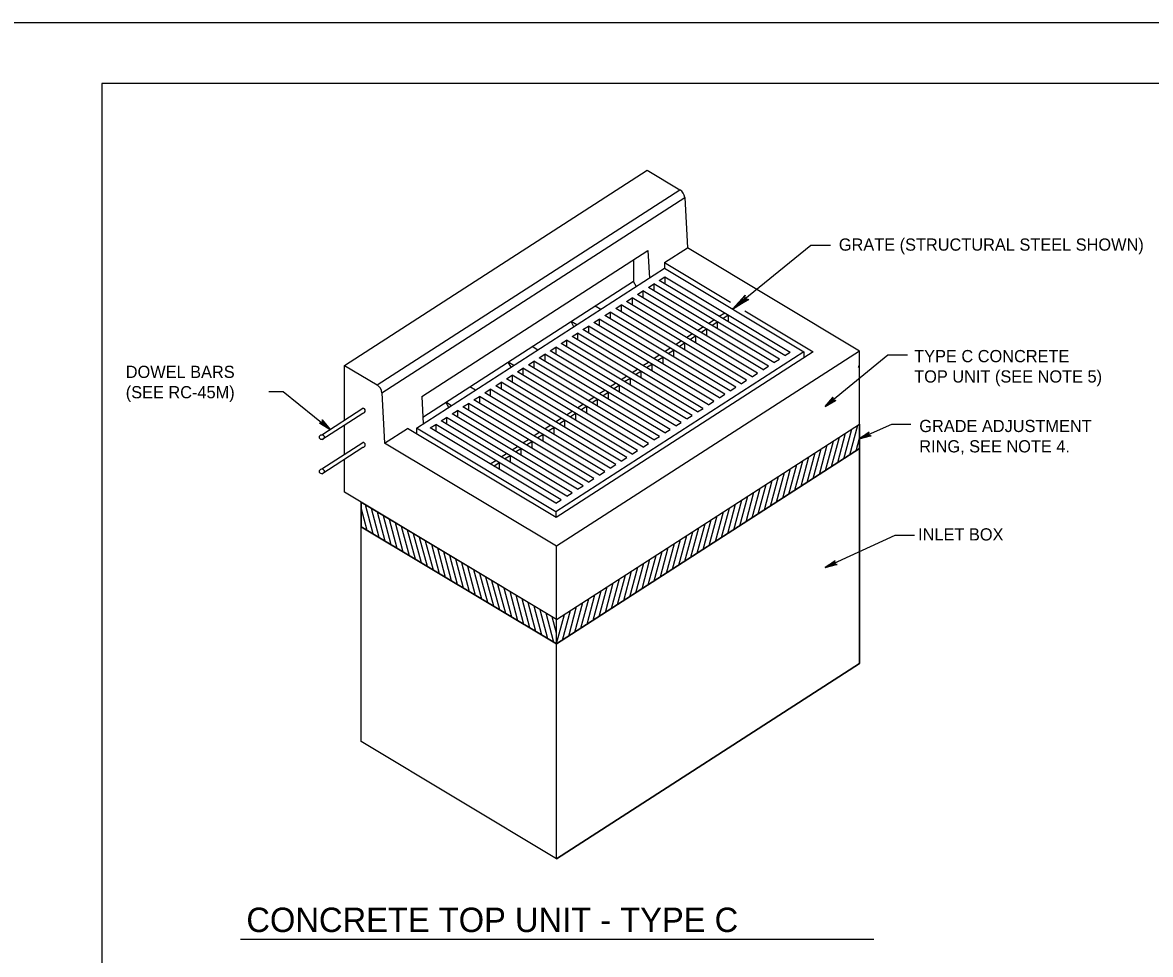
# Model space of a CAD drawing. Extents: x -6420 to 49575, y -4552 to 11624.
# Drawn here: x 1921 to 2830, y 10872 to 11624 of the extents above; entities that cross this region are included whole.
import ezdxf

# ---------------------------------------------------------------- set-up
doc = ezdxf.new("R2010")
doc.units = 0
doc.layers.add('1', color=7, linetype='Continuous')
doc.layers.add('PLT-BNDY', color=7, linetype='Continuous')

msp = doc.modelspace()

# ---------------------------------------------------------------- linework, layer by layer
at = {"layer": '1'}
for p, q in [((2180.48, 11347.44), (2424.57, 11504.92)), ((2424.57, 11504.92), (2450.91, 11489.09)), ((2206.81, 11331.61), (2450.91, 11489.09)), ((2210.62, 11325.28), (2454.71, 11482.77)), ((2454.71, 11482.77), (2456.89, 11442.22)), ((2242.83, 11322.38), (2425.11, 11440.02)), ((2425.11, 11440.02), (2426.3, 11417.81)), ((2438.45, 11430.32), (2456.89, 11442.22)), ((2595.55, 11359.02), (2456.89, 11442.22)), ((2238.68, 11296.75), (2438.53, 11425.69)), ((2413.42, 11432.29), (2413.42, 11415.04)), ((2438.45, 11430.32), (2438.45, 11425.69)), ((2438.53, 11425.69), (2550.86, 11358.29)), ((2434.25, 11415.99), (2438.64, 11418.83)), ((2535.39, 11355.3), (2434.25, 11415.99)), ((2438.64, 11418.83), (2539.79, 11358.13)), ((2438.64, 11418.83), (2438.64, 11413.36)), ((2243.73, 11305.71), (2413.42, 11415.23)), ((2416.68, 11404.65), (2421.08, 11407.49)), ((2522.21, 11346.8), (2421.08, 11407.49)), ((2421.08, 11407.49), (2421.08, 11402.02)), ((2425.47, 11410.32), (2429.87, 11413.16)), ((2526.6, 11349.64), (2425.47, 11410.32)), ((2531, 11352.47), (2429.87, 11413.16)), ((2429.87, 11413.16), (2429.87, 11407.69)), ((2407.89, 11398.99), (2412.29, 11401.82)), ((2509.03, 11338.3), (2407.89, 11398.99)), ((2513.42, 11341.13), (2412.29, 11401.82)), ((2412.29, 11401.82), (2412.29, 11396.35)), ((2517.82, 11343.97), (2416.68, 11404.65)), ((2390.32, 11387.64), (2394.71, 11390.47)), ((2495.85, 11329.79), (2394.71, 11390.47)), ((2394.71, 11390.47), (2394.71, 11385)), ((2399.11, 11393.32), (2403.5, 11396.14)), ((2500.25, 11332.63), (2399.11, 11393.32)), ((2504.64, 11335.46), (2403.5, 11396.14)), ((2403.5, 11396.14), (2403.5, 11390.67)), ((2482.56, 11387), (2486.96, 11389.84)), ((2485.35, 11385.33), (2489.75, 11388.17)), ((2489.75, 11388.17), (2489.75, 11382.69)), ((2372.75, 11376.3), (2377.14, 11379.14)), ((2478.28, 11318.45), (2377.14, 11379.14)), ((2377.14, 11379.14), (2377.14, 11373.67)), ((2381.53, 11381.97), (2385.93, 11384.81)), ((2482.67, 11321.29), (2381.53, 11381.97)), ((2487.06, 11324.12), (2385.93, 11384.81)), ((2385.93, 11384.81), (2385.93, 11379.33)), ((2491.45, 11326.96), (2390.32, 11387.64)), ((2473.78, 11381.33), (2478.17, 11384.17)), ((2476.56, 11379.66), (2480.96, 11382.5)), ((2480.96, 11382.5), (2480.96, 11377.02)), ((2363.96, 11370.63), (2368.35, 11373.47)), ((2465.09, 11309.95), (2363.96, 11370.63)), ((2469.48, 11312.78), (2368.35, 11373.47)), ((2368.35, 11373.47), (2368.35, 11367.99)), ((2473.88, 11315.62), (2372.75, 11376.3)), ((2456.2, 11370), (2460.6, 11372.83)), ((2458.99, 11368.32), (2463.39, 11371.16)), ((2463.39, 11371.16), (2463.39, 11365.68)), ((2464.99, 11375.67), (2469.39, 11378.5)), ((2467.78, 11373.99), (2472.17, 11376.83)), ((2472.17, 11376.83), (2472.17, 11371.35)), ((2346.38, 11359.29), (2350.78, 11362.13)), ((2451.91, 11301.45), (2350.78, 11362.13)), ((2350.78, 11362.13), (2350.78, 11356.66)), ((2355.17, 11364.96), (2359.56, 11367.8)), ((2456.31, 11304.28), (2355.17, 11364.96)), ((2460.7, 11307.12), (2359.56, 11367.8)), ((2359.56, 11367.8), (2359.56, 11362.33)), ((2438.62, 11358.66), (2443.02, 11361.49)), ((2447.42, 11364.33), (2451.81, 11367.16)), ((2450.21, 11362.65), (2454.6, 11365.49)), ((2454.6, 11365.49), (2454.6, 11360.02)), ((2337.59, 11353.62), (2341.98, 11356.46)), ((2438.73, 11292.94), (2337.59, 11353.62)), ((2443.13, 11295.77), (2341.98, 11356.46)), ((2341.98, 11356.46), (2341.98, 11350.99)), ((2447.52, 11298.61), (2346.38, 11359.29)), ((2550.86, 11358.29), (2351.01, 11229.36)), ((2429.84, 11352.99), (2434.24, 11355.82)), ((2432.63, 11351.31), (2437.02, 11354.15)), ((2437.02, 11354.15), (2437.02, 11348.68)), ((2441.41, 11356.98), (2445.81, 11359.82)), ((2445.81, 11359.82), (2445.81, 11354.35)), ((2526.61, 11349.63), (2531.01, 11352.47)), ((2535.39, 11355.3), (2539.79, 11358.14)), ((2550.86, 11358.29), (2550.86, 11353.6)), ((2595.55, 11299.96), (2595.55, 11359.02)), ((2180.48, 11347.44), (2206.81, 11331.61)), ((2180.48, 11303.23), (2180.48, 11347.44)), ((2320.02, 11342.29), (2324.41, 11345.12)), ((2425.55, 11284.43), (2324.41, 11345.12)), ((2324.41, 11345.12), (2324.41, 11339.65)), ((2328.8, 11347.96), (2333.19, 11350.79)), ((2429.94, 11287.27), (2328.8, 11347.96)), ((2434.33, 11290.1), (2333.19, 11350.79)), ((2333.19, 11350.79), (2333.19, 11345.32)), ((2412.27, 11341.65), (2416.66, 11344.48)), ((2415.06, 11339.98), (2419.45, 11342.81)), ((2419.45, 11342.81), (2419.45, 11337.34)), ((2421.05, 11347.32), (2425.45, 11350.15)), ((2423.84, 11345.65), (2428.24, 11348.48)), ((2428.24, 11348.48), (2428.24, 11343.01)), ((2517.82, 11343.96), (2522.22, 11346.8)), ((2302.44, 11330.95), (2306.83, 11333.78)), ((2407.98, 11273.09), (2306.83, 11333.78)), ((2306.83, 11333.78), (2306.83, 11328.31)), ((2311.22, 11336.62), (2315.62, 11339.45)), ((2412.37, 11275.93), (2311.22, 11336.62)), ((2416.76, 11278.76), (2315.62, 11339.45)), ((2315.62, 11339.45), (2315.62, 11333.98)), ((2421.16, 11281.6), (2320.02, 11342.29)), ((2403.48, 11335.98), (2407.88, 11338.81)), ((2406.27, 11334.31), (2410.67, 11337.14)), ((2410.67, 11337.14), (2410.67, 11331.67)), ((2500.25, 11332.63), (2504.64, 11335.46)), ((2509.03, 11338.3), (2513.43, 11341.13)), ((2210.62, 11325.28), (2212.8, 11284.74)), ((2293.65, 11325.28), (2298.04, 11328.11)), ((2394.79, 11264.59), (2293.65, 11325.28)), ((2399.19, 11267.42), (2298.04, 11328.11)), ((2298.04, 11328.11), (2298.04, 11322.64)), ((2403.58, 11270.26), (2302.44, 11330.95)), ((2385.9, 11324.64), (2390.3, 11327.47)), ((2388.69, 11322.96), (2393.09, 11325.8)), ((2393.09, 11325.8), (2393.09, 11320.32)), ((2394.69, 11330.31), (2399.08, 11333.15)), ((2397.48, 11328.64), (2401.87, 11331.47)), ((2401.87, 11331.47), (2401.87, 11326)), ((2491.47, 11326.95), (2495.86, 11329.79)), ((2242.83, 11322.38), (2244.02, 11300.2)), ((2276.08, 11313.94), (2280.47, 11316.77)), ((2381.61, 11256.09), (2280.47, 11316.77)), ((2280.47, 11316.77), (2280.47, 11311.3)), ((2284.87, 11319.61), (2289.25, 11322.44)), ((2386.01, 11258.92), (2284.87, 11319.61)), ((2390.4, 11261.75), (2289.25, 11322.44)), ((2289.25, 11322.44), (2289.25, 11316.97)), ((2368.33, 11313.3), (2372.73, 11316.13)), ((2377.12, 11318.97), (2381.51, 11321.8)), ((2379.9, 11317.29), (2384.3, 11320.13)), ((2384.3, 11320.13), (2384.3, 11314.65)), ((2473.89, 11315.61), (2478.28, 11318.45)), ((2482.67, 11321.28), (2487.07, 11324.12)), ((2162.35, 11291.46), (2195.36, 11312.9)), ((2162.35, 11287.52), (2195.36, 11308.97)), ((2267.29, 11308.27), (2271.68, 11311.1)), ((2368.43, 11247.58), (2267.29, 11308.27)), ((2372.82, 11250.42), (2271.68, 11311.1)), ((2271.68, 11311.1), (2271.68, 11305.63)), ((2377.22, 11253.25), (2276.08, 11313.94)), ((2359.54, 11307.63), (2363.93, 11310.46)), ((2362.33, 11305.95), (2366.72, 11308.79)), ((2366.72, 11308.79), (2366.72, 11303.32)), ((2371.12, 11311.62), (2375.51, 11314.46)), ((2375.51, 11314.46), (2375.51, 11308.99)), ((2456.32, 11304.27), (2460.71, 11307.11)), ((2465.1, 11309.94), (2469.49, 11312.78)), ((2180.48, 11275.67), (2180.48, 11299.29)), ((2249.71, 11296.93), (2254.11, 11299.77)), ((2355.25, 11239.08), (2254.11, 11299.77)), ((2254.11, 11299.77), (2254.11, 11294.29)), ((2258.5, 11302.6), (2262.9, 11305.44)), ((2359.64, 11241.91), (2258.5, 11302.6)), ((2364.04, 11244.75), (2262.9, 11305.44)), ((2262.9, 11305.44), (2262.9, 11299.96)), ((2341.96, 11296.29), (2346.36, 11299.12)), ((2344.75, 11294.62), (2349.15, 11297.45)), ((2349.15, 11297.45), (2349.15, 11291.98)), ((2350.75, 11301.96), (2355.15, 11304.79)), ((2353.54, 11300.28), (2357.94, 11303.12)), ((2357.94, 11303.12), (2357.94, 11297.65)), ((2447.52, 11298.6), (2451.92, 11301.44)), ((2595.55, 11280.28), (2595.55, 11299.96)), ((2212.8, 11284.74), (2231.23, 11296.64)), ((2238.68, 11296.75), (2238.68, 11292.16)), ((2351.01, 11229.36), (2238.68, 11296.75)), ((2350.86, 11236.24), (2249.71, 11296.93)), ((2333.18, 11290.62), (2337.58, 11293.45)), ((2335.97, 11288.95), (2340.36, 11291.78)), ((2340.36, 11291.78), (2340.36, 11286.31)), ((2429.94, 11287.27), (2434.33, 11290.1)), ((2438.73, 11292.94), (2443.13, 11295.77)), ((2162.35, 11263.9), (2195.36, 11285.34)), ((2162.35, 11259.96), (2195.36, 11281.41)), ((2315.6, 11279.28), (2320, 11282.12)), ((2318.39, 11277.61), (2322.79, 11280.44)), ((2322.79, 11280.44), (2322.79, 11274.97)), ((2324.39, 11284.95), (2328.79, 11287.78)), ((2327.18, 11283.28), (2331.58, 11286.11)), ((2331.58, 11286.11), (2331.58, 11280.64)), ((2351.46, 11122.8), (2595.55, 11280.28)), ((2421.16, 11281.6), (2425.55, 11284.43)), ((2595.55, 11107.05), (2595.55, 11280.28)), ((2180.48, 11245.07), (2180.48, 11271.73)), ((2298.03, 11267.94), (2302.42, 11270.78)), ((2306.81, 11273.61), (2311.21, 11276.45)), ((2309.6, 11271.94), (2314, 11274.77)), ((2314, 11274.77), (2314, 11269.3)), ((2403.58, 11270.26), (2407.98, 11273.09)), ((2412.37, 11275.93), (2416.76, 11278.76)), ((2300.82, 11266.27), (2305.21, 11269.1)), ((2305.21, 11269.1), (2305.21, 11263.63)), ((2386.01, 11258.92), (2390.4, 11261.75)), ((2394.79, 11264.59), (2399.18, 11267.42)), ((2377.22, 11253.25), (2381.61, 11256.09)), ((2351.46, 11142.48), (2180.48, 11245.07)), ((2359.64, 11241.91), (2364.04, 11244.75)), ((2368.43, 11247.58), (2372.82, 11250.42)), ((2193.98, 11217.29), (2193.98, 11236.97)), ((2350.86, 11236.24), (2355.25, 11239.08)), ((2351.01, 11229.36), (2351.01, 11224.72)), ((2351.46, 11122.8), (2193.98, 11217.29)), ((2193.98, 11044.06), (2193.98, 11217.29)), ((2351.46, 11142.48), (2351.46, 11201.54)), ((2351.46, 11122.8), (2351.46, 11142.48)), ((2351.46, 10949.57), (2351.46, 11122.8)), ((2351.46, 10949.57), (2595.55, 11107.05)), ((2351.46, 10949.57), (2193.98, 11044.06)), ((2096.81, 10884.65), (2607.11, 10884.65))]:
    msp.add_line(p, q, dxfattribs=at)
for points in [[(4563.89, 9724.29), (4563.89, 11574.68), (1985.15, 11574.68), (1985.15, 9724.29), (4563.89, 9724.29), (4563.89, 9810.77), (3907.72, 9810.77), (3907.72, 10022.97), (4563.89, 10022.97), (4563.89, 10117.99), (3907.72, 10117.99), (3907.72, 9724.29), (4166.25, 9724.29), (4166.25, 9810.77), (4166.25, 9724.29), (4418.88, 9724.29), (4418.88, 9810.77), (4418.88, 9770.36), (4563.89, 9770.36)], [(2556.36, 11444.21), (2493.36, 11392.79)], [(2572.11, 11444.21), (2556.36, 11444.21)], [(2438.45, 11430.32), (2491.51, 11398.49)], [(2415.79, 11410.86), (2413.42, 11415.04)], [(2505.57, 11400.44), (2504.5, 11400.91), (2493.36, 11392.79), (2505.57, 11400.44), (2506.54, 11400.42), (2493.36, 11392.79), (2503.59, 11402.02), (2503.32, 11403.13), (2493.36, 11392.79), (2503.49, 11404.15), (2503.32, 11403.13)], [(2503.12, 11391.52), (2558.3, 11358.41), (2351.09, 11224.72)], [(2387.09, 11392.5), (2382.48, 11395.26)], [(2367.76, 11380.03), (2363.16, 11382.79)], [(2365.53, 11378.59), (2363.16, 11382.79)], [(2336.44, 11359.82), (2331.85, 11362.58)], [(2595.55, 11359.02), (2351.46, 11201.54)], [(2634.3, 11355.54), (2618.55, 11355.54), (2567.87, 11314.28)], [(2317.11, 11347.35), (2312.52, 11350.11)], [(2314.89, 11345.92), (2312.52, 11350.11)], [(2595.55, 11347.12), (2594.63, 11346.53)], [(2594.63, 11346.53), (2595.55, 11345.7)], [(2119.56, 11326.41), (2131.28, 11326.41), (2168.95, 11295.75)], [(2286.12, 11327.36), (2281.54, 11330.11)], [(2266.8, 11314.89), (2262.22, 11317.64)], [(2264.58, 11313.46), (2262.22, 11317.64)], [(2567.87, 11314.28), (2574.3, 11321.88), (2574.18, 11321.44), (2574.05, 11321), (2574.1, 11320.62), (2574.16, 11320.24), (2574.32, 11319.95), (2574.49, 11319.66), (2574.74, 11319.45), (2574.99, 11319.23), (2575.35, 11319.1), (2575.7, 11318.96), (2576.16, 11319), (2576.62, 11319.03), (2567.87, 11314.28), (2576.16, 11319), (2575.7, 11318.96), (2567.87, 11314.28), (2575.35, 11319.1), (2574.99, 11319.23), (2567.87, 11314.28), (2574.74, 11319.45), (2574.49, 11319.66), (2567.87, 11314.28), (2574.32, 11319.95), (2574.16, 11320.24), (2567.87, 11314.28), (2574.1, 11320.62), (2574.05, 11321), (2567.87, 11314.28), (2574.18, 11321.44)], [(2168.95, 11295.75), (2160.34, 11300.74), (2160.79, 11300.7), (2161.25, 11300.65), (2161.61, 11300.77), (2161.97, 11300.89), (2162.23, 11301.1), (2162.49, 11301.31), (2162.66, 11301.6), (2162.83, 11301.89), (2162.9, 11302.26), (2162.96, 11302.64), (2162.85, 11303.08), (2162.73, 11303.52), (2168.95, 11295.75), (2162.85, 11303.08), (2162.96, 11302.64), (2168.95, 11295.75), (2162.9, 11302.26), (2162.83, 11301.89), (2168.95, 11295.75), (2162.66, 11301.6), (2162.49, 11301.31), (2168.95, 11295.75), (2162.23, 11301.1), (2161.97, 11300.89), (2168.95, 11295.75), (2161.61, 11300.77), (2161.25, 11300.65), (2168.95, 11295.75), (2160.79, 11300.7)], [(2587.92, 11275.35), (2594.29, 11299.15)], [(2637, 11299.77), (2621.26, 11299.77), (2595.19, 11288.26)], [(2351.09, 11224.72), (2231.23, 11296.64)], [(2573.13, 11265.81), (2579.51, 11289.62)], [(2578.06, 11268.99), (2584.44, 11292.79)], [(2582.99, 11272.17), (2589.37, 11295.97)], [(2592.84, 11278.53), (2595.55, 11288.65)], [(2595.19, 11288.26), (2603.4, 11293.89), (2603.16, 11293.5), (2602.92, 11293.11), (2602.87, 11292.73), (2602.83, 11292.35), (2602.91, 11292.03), (2602.99, 11291.71), (2603.17, 11291.43), (2603.36, 11291.15), (2603.67, 11290.93), (2603.98, 11290.71), (2604.43, 11290.62), (2604.88, 11290.54), (2595.19, 11288.26), (2604.43, 11290.62), (2603.98, 11290.71), (2595.19, 11288.26), (2603.67, 11290.93), (2603.36, 11291.15), (2595.19, 11288.26), (2603.17, 11291.43), (2602.99, 11291.71), (2595.19, 11288.26), (2602.91, 11292.03), (2602.83, 11292.35), (2595.19, 11288.26), (2602.87, 11292.73), (2602.92, 11293.11), (2595.19, 11288.26), (2603.16, 11293.5)], [(2351.46, 11201.54), (2212.8, 11284.74)], [(2558.35, 11256.28), (2564.73, 11280.07)], [(2563.28, 11259.45), (2569.66, 11283.25)], [(2568.21, 11262.63), (2574.58, 11286.43)], [(2543.57, 11246.73), (2549.94, 11270.53)], [(2548.49, 11249.92), (2554.87, 11273.72)], [(2553.42, 11253.09), (2559.8, 11276.9)], [(2528.78, 11237.2), (2535.16, 11261)], [(2533.71, 11240.38), (2540.09, 11264.18)], [(2538.64, 11243.56), (2545.02, 11267.36)], [(2518.93, 11230.84), (2525.3, 11254.64)], [(2523.85, 11234.02), (2530.23, 11257.82)], [(2504.14, 11221.3), (2510.52, 11245.1)], [(2509.07, 11224.48), (2515.45, 11248.28)], [(2514, 11227.66), (2520.38, 11251.46)], [(2203.71, 11211.45), (2197.42, 11234.9)], [(2489.36, 11211.77), (2495.74, 11235.57)], [(2494.29, 11214.94), (2500.67, 11238.74)], [(2499.22, 11218.13), (2505.59, 11241.93)], [(2198.85, 11214.36), (2193.98, 11232.56)], [(2208.57, 11208.53), (2202.29, 11231.99)], [(2213.43, 11205.62), (2207.14, 11229.08)], [(2218.28, 11202.71), (2212, 11226.16)], [(2474.58, 11202.23), (2480.95, 11226.03)], [(2479.5, 11205.41), (2485.88, 11229.21)], [(2484.43, 11208.59), (2490.81, 11232.38)], [(2194, 11217.28), (2193.98, 11217.35)], [(2223.14, 11199.79), (2216.85, 11223.25)], [(2228, 11196.88), (2221.71, 11220.34)], [(2232.85, 11193.97), (2226.56, 11217.42)], [(2459.79, 11192.69), (2466.17, 11216.49)], [(2464.72, 11195.87), (2471.1, 11219.67)], [(2469.65, 11199.05), (2476.03, 11222.85)], [(2237.71, 11191.05), (2231.43, 11214.51)], [(2242.57, 11188.14), (2236.28, 11211.59)], [(2247.42, 11185.23), (2241.14, 11208.68)], [(2445.01, 11183.15), (2451.39, 11206.95)], [(2449.94, 11186.33), (2456.32, 11210.13)], [(2454.87, 11189.51), (2461.24, 11213.31)], [(2639.87, 11210.29), (2624.12, 11210.29), (2567.84, 11184.42)], [(2252.28, 11182.31), (2245.99, 11205.76)], [(2257.14, 11179.39), (2250.85, 11202.85)], [(2261.99, 11176.48), (2255.71, 11199.94)], [(2430.23, 11173.62), (2436.6, 11197.42)], [(2435.15, 11176.79), (2441.53, 11200.59)], [(2440.08, 11179.98), (2446.46, 11203.78)], [(2266.85, 11173.57), (2260.57, 11197.02)], [(2271.71, 11170.65), (2265.42, 11194.11)], [(2276.56, 11167.74), (2270.28, 11191.2)], [(2281.42, 11164.83), (2275.13, 11188.28)], [(2420.37, 11167.26), (2426.75, 11191.06)], [(2425.3, 11170.44), (2431.68, 11194.23)], [(2567.84, 11184.42), (2575.97, 11190.17), (2575.74, 11189.78), (2575.5, 11189.38), (2575.46, 11189), (2575.42, 11188.62), (2575.51, 11188.3), (2575.59, 11187.98), (2575.78, 11187.71), (2575.97, 11187.43), (2576.28, 11187.22), (2576.6, 11187), (2577.05, 11186.92), (2577.5, 11186.84), (2567.84, 11184.42), (2577.05, 11186.92), (2576.6, 11187), (2567.84, 11184.42), (2576.28, 11187.22), (2575.97, 11187.43), (2567.84, 11184.42), (2575.78, 11187.71), (2575.59, 11187.98), (2567.84, 11184.42), (2575.51, 11188.3), (2575.42, 11188.62), (2567.84, 11184.42), (2575.46, 11189), (2575.5, 11189.38), (2567.84, 11184.42), (2575.74, 11189.78)], [(2286.28, 11161.91), (2279.99, 11185.37)], [(2291.13, 11159), (2284.85, 11182.46)], [(2295.99, 11156.09), (2289.71, 11179.54)], [(2405.59, 11157.72), (2411.96, 11181.52)], [(2410.51, 11160.9), (2416.89, 11184.7)], [(2415.44, 11164.08), (2421.82, 11187.88)], [(2300.85, 11153.17), (2294.56, 11176.62)], [(2305.71, 11150.26), (2299.42, 11173.71)], [(2310.56, 11147.34), (2304.27, 11170.8)], [(2390.8, 11148.18), (2397.18, 11171.98)], [(2395.73, 11151.36), (2402.11, 11175.16)], [(2400.66, 11154.54), (2407.04, 11178.34)], [(2315.42, 11144.43), (2309.13, 11167.88)], [(2320.27, 11141.51), (2313.99, 11164.97)], [(2325.13, 11138.6), (2318.84, 11162.06)], [(2376.02, 11138.64), (2382.4, 11162.44)], [(2380.95, 11141.83), (2387.33, 11165.63)], [(2385.88, 11145), (2392.25, 11168.8)], [(2329.98, 11135.68), (2323.7, 11159.14)], [(2334.85, 11132.77), (2328.56, 11156.23)], [(2339.7, 11129.86), (2333.41, 11153.32)], [(2361.24, 11129.11), (2367.61, 11152.91)], [(2366.16, 11132.29), (2372.54, 11156.09)], [(2371.09, 11135.47), (2377.47, 11159.27)], [(2344.56, 11126.94), (2338.27, 11150.4)], [(2349.41, 11124.03), (2343.13, 11147.48)], [(2351.46, 11131.6), (2347.98, 11144.57)], [(2351.46, 11123.04), (2357.76, 11146.55)], [(2356.31, 11125.93), (2362.69, 11149.73)]]:
    msp.add_lwpolyline(points, dxfattribs=at)
for points in [[(2351.46, 11122.8), (2351.46, 11142.48), (2595.55, 11299.96), (2595.55, 11280.28)], [(2351.46, 11122.8), (2595.55, 11280.28), (2595.55, 11107.05), (2351.46, 10949.57), (2193.98, 11044.06), (2193.98, 11217.29)], [(2351.46, 11122.8), (2351.46, 11142.48), (2193.98, 11236.97), (2193.98, 11217.29)]]:
    msp.add_lwpolyline(points, close=True, dxfattribs=at)
for centre in [(2162.35, 11289.49), (2162.35, 11261.93)]:
    msp.add_circle(centre, 1.97, dxfattribs=at)
for centre, radius, start, end in [((2446.85, 11482.34), 7.87, 3.07093, 58.99989), ((2202.76, 11324.86), 7.87, 3.07093, 58.99989), ((2195.37, 11310.93), 1.97, 270, 90), ((2195.37, 11283.37), 1.97, 270, 90)]:
    msp.add_arc(centre, radius, start, end, dxfattribs=at)
at = {"layer": 'PLT-BNDY'}
msp.add_lwpolyline([(1857.19, 11623.9), (4616.38, 11623.9), (4616.38, 9675.08), (1857.19, 9675.08)], close=True, dxfattribs=at)

# ---------------------------------------------------------------- texts
at = {"layer": '1'}
for s, height, p in [('GRATE (STRUCTURAL STEEL SHOWN)', 9.8425, (2578.95, 11439.92)), ('TYPE C CONCRETE', 9.8425, (2639.66, 11349.99)), ('DOWEL BARS', 9.843, (2004.32, 11337.28)), ('TOP UNIT (SEE NOTE 5)', 9.8425, (2639.66, 11333.58)), ('(SEE RC-45M)', 9.8425, (2004.32, 11320.87)), ('GRADE ADJUSTMENT', 9.8425, (2643.77, 11293.65)), ('RING, SEE NOTE 4.', 9.8425, (2643.77, 11277.24)), ('INLET BOX', 9.843, (2642.83, 11206.21)), ('CONCRETE TOP UNIT - TYPE C', 19.685, (2101.52, 10890.45))]:
    msp.add_text(s, height=height, dxfattribs=at).set_placement(p)

doc.saveas('drawing.dxf')
